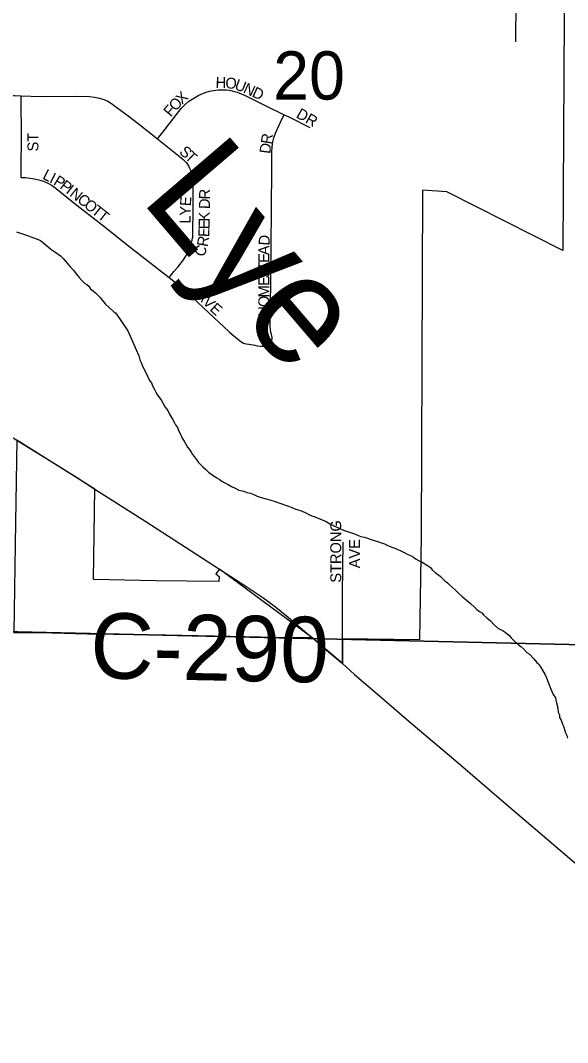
# Model space of a CAD drawing. Extents: x 1587405 to 1714697, y 1028970 to 1155083.
# Drawn here: x 1657507 to 1660015, y 1101017 to 1105700 of the extents above; entities that cross this region are included whole.
import ezdxf

# ---------------------------------------------------------------- set-up
doc = ezdxf.new("R2010")
doc.units = 0
for name, color, linetype in [('GM_X_City_Street', 7, 'Continuous'), ('GM_X_City_Street_Text', 7, 'Continuous'), ('GM_X_Corporation', 7, 'Continuous'), ('GM_X_County_Road', 7, 'Continuous'), ('GM_X_County_Road_Text', 7, 'Continuous'), ('GM_X_Minor_River', 7, 'Continuous'), ('GM_X_Minor_River_Text', 7, 'Continuous'), ('GM_X_Section', 7, 'Continuous'), ('GM_X_Section_Text', 7, 'Continuous'), ('GM_X_State_Route', 7, 'Continuous')]:
    doc.layers.add(name, color=color, linetype=linetype)

msp = doc.modelspace()

# ---------------------------------------------------------------- linework, layer by layer
at = {"layer": 'GM_X_City_Street'}
for points in [[(1659777.3, 1105601.6), (1659777.4, 1105660), (1659778.7, 1105732.1), (1659780.3, 1105804.3), (1659781.6, 1105892.7)], [(1657109.1, 1105361.2), (1657389.3, 1105355.5), (1657480.1, 1105355.5), (1657510.4, 1105354.7)], [(1658135.8, 1105156.9), (1658159.9, 1105187.9), (1658221.7, 1105268), (1658244.1, 1105296), (1658262.1, 1105314.6), (1658279.5, 1105329.5), (1658301.3, 1105343.9), (1658324.3, 1105356.9), (1658346, 1105366.9), (1658358.7, 1105371), (1658374.3, 1105375.4), (1658392.5, 1105379.2), (1658402.9, 1105380.6), (1658413.9, 1105381.5), (1658436.2, 1105382.5), (1658450.8, 1105381.5), (1658462.2, 1105380.3), (1658477.5, 1105377.4), (1658487.8, 1105374.6), (1658499.9, 1105370.6), (1658536.6, 1105355.1), (1658628.2, 1105310.6), (1658715.4, 1105267.8)], [(1657510, 1104980.7), (1657511, 1105035.1), (1657511.9, 1105155.7), (1657510.4, 1105354.7)], [(1657510.4, 1105354.7), (1657600.7, 1105351.9), (1657764.4, 1105352.1), (1657823.6, 1105350.5), (1657846.8, 1105348.3), (1657869.9, 1105343.7), (1657889.1, 1105337.7), (1657907.6, 1105329.5), (1657925, 1105319.2), (1657949.1, 1105301.5), (1657994.7, 1105267.2), (1658046, 1105227.3), (1658135.8, 1105156.9)], [(1658652.1, 1104223.6), (1658656.2, 1104228.7), (1658658.6, 1104233.8), (1658660.2, 1104239.2), (1658660.9, 1104244.4), (1658660.6, 1104248.5), (1658660, 1104253.2), (1658658.1, 1104260.9), (1658656.1, 1104266), (1658654.3, 1104272.5), (1658653.2, 1104278.2), (1658652.8, 1104285), (1658652.2, 1104295.7), (1658652.2, 1104367.3), (1658654.3, 1104475.5), (1658654.5, 1104534.6), (1658656.7, 1104665.7), (1658657.6, 1104836.3), (1658659.4, 1105020.2), (1658659.9, 1105095.5), (1658661.1, 1105121.2), (1658664.1, 1105143.5), (1658668.5, 1105162.1), (1658675.9, 1105183.4), (1658707.2, 1105250.2), (1658715.4, 1105267.8)], [(1658715.4, 1105267.8), (1658736.9, 1105257.4), (1658834, 1105208.6)], [(1658135.8, 1105156.9), (1658235, 1105078.3), (1658253.5, 1105062.3), (1658266.5, 1105049.2), (1658276.9, 1105035.6)], [(1658188.2, 1104522), (1658210.9, 1104549.1), (1658227.8, 1104569.3), (1658254.5, 1104603.2), (1658267.3, 1104622.9), (1658277.9, 1104643.9), (1658283.3, 1104655.9), (1658287.7, 1104668.9), (1658291, 1104680.5), (1658294.4, 1104695.2), (1658296.5, 1104708.4), (1658297.5, 1104728.5), (1658298, 1104830.7), (1658298.9, 1104949.2), (1658297.7, 1104972.7), (1658296.1, 1104983.5), (1658294.3, 1104992.7), (1658289.3, 1105009.1), (1658283.7, 1105022), (1658276.9, 1105035.6)], [(1657510, 1104980.7), (1657524.9, 1104980.4), (1657531.8, 1104979.9), (1657538.9, 1104978.9), (1657549.9, 1104977.7), (1657562.4, 1104975.7), (1657578.3, 1104972.6), (1657590.7, 1104969.4), (1657612.2, 1104962.9), (1657632.8, 1104954.1), (1657652.3, 1104943.1), (1657670.4, 1104930), (1657752, 1104863.9), (1657881.6, 1104762.8), (1658010.5, 1104661.2), (1658188.2, 1104522)], [(1658188.2, 1104522), (1658194.1, 1104517.4), (1658242.3, 1104478.1), (1658291.2, 1104434.6), (1658372.5, 1104358.1), (1658461.5, 1104275.2), (1658467.3, 1104270.1), (1658501.2, 1104240.4), (1658517.4, 1104228.1), (1658529.8, 1104221.6), (1658539.8, 1104218.3), (1658553.4, 1104215.9), (1658562.7, 1104214.6), (1658573.6, 1104213), (1658581.8, 1104211.3), (1658591.9, 1104209.2), (1658607.4, 1104207.2), (1658614.7, 1104207.3), (1658620.4, 1104207.7), (1658626.1, 1104208.8), (1658631, 1104210.2), (1658636.5, 1104212.8), (1658640.2, 1104215), (1658652.1, 1104223.6)], [(1658982.7, 1102872.1), (1658982.7, 1102874.3), (1658983.8, 1103073.2), (1658986.5, 1103309.5)], [(1658983.7, 1102753.2), (1658982.7, 1102872.1)]]:
    msp.add_lwpolyline(points, dxfattribs=at)
at = {"layer": 'GM_X_Corporation'}
msp.add_lwpolyline([(1660013.6, 1108132.7), (1659992.5, 1104646), (1659461.1, 1104914.9), (1659349.2, 1104921.4), (1659344, 1103338.8), (1659336.3, 1102861.5), (1658982.8, 1102866.6), (1658983.7, 1102753.2), (1658842.9, 1102872.1), (1658419.8, 1103185), (1658402.9, 1103164.5), (1658418.3, 1103151.6), (1658415.7, 1103129.7), (1658127.5, 1103132.3), (1657841.9, 1103138.8), (1657848.8, 1103552), (1657490.3, 1103777.1), (1657484.7, 1103398.8), (1657477.2, 1102896.2), (1656621.6, 1102909.9), (1656154.5, 1102917.2), (1656130.9, 1101913.7), (1656133.6, 1100208.9)], dxfattribs=at)
at = {"layer": 'GM_X_County_Road'}
msp.add_lwpolyline([(1657477.2, 1102896.2), (1657650.8, 1102893.4), (1657814.2, 1102889.6), (1658173.8, 1102884.2), (1658468.1, 1102878.7), (1658746, 1102871.9), (1658806.3, 1102872), (1658842.9, 1102872.1)], dxfattribs=at)
at = {"layer": 'GM_X_Minor_River'}
for points in [[(1657488.9, 1104731.1), (1657538.7, 1104714.1), (1657554.6, 1104707.7), (1657564.6, 1104705.5), (1657580.5, 1104699.2), (1657598.4, 1104690.8), (1657616.2, 1104678.4), (1657634, 1104662), (1657645.8, 1104651.7), (1657655.7, 1104645.5), (1657669.6, 1104637.2), (1657679.4, 1104629), (1657691.3, 1104620.7), (1657703.1, 1104608.4), (1657720.8, 1104588), (1657736.4, 1104569.6), (1657750.2, 1104555.3), (1657761.9, 1104539), (1657775.6, 1104522.7), (1657789.3, 1104506.4), (1657801.2, 1104496.1), (1657811.1, 1104489.9), (1657820.9, 1104481.7), (1657828.7, 1104469.5), (1657840.6, 1104461.2), (1657850.4, 1104451), (1657860.3, 1104442.8), (1657872.1, 1104430.5), (1657883.8, 1104416.2), (1657895.6, 1104401.9), (1657935, 1104365), (1657944.9, 1104358.8), (1657944.9, 1104358.8), (1657998.9, 1104277.5)], [(1657998.9, 1104277.5), (1658049, 1104162.8), (1658054.8, 1104144.6), (1658060.7, 1104132.5), (1658064.6, 1104120.4), (1658074.4, 1104100.2), (1658082.3, 1104086), (1658090.1, 1104069.8), (1658097.9, 1104049.6), (1658107.9, 1104039.4), (1658111.7, 1104025.3), (1658119.6, 1104011.2), (1658127.5, 1103997), (1658135.4, 1103982.8), (1658145.3, 1103968.6), (1658153.2, 1103958.5), (1658161.1, 1103944.3), (1658170.9, 1103928.1), (1658182.8, 1103911.9), (1658190.7, 1103895.7), (1658204.5, 1103873.4), (1658212.4, 1103859.3), (1658218.3, 1103847.1), (1658226.2, 1103835), (1658230.1, 1103824.9), (1658234, 1103814.8), (1658241.8, 1103800.6), (1658247.7, 1103786.5), (1658257.6, 1103772.3), (1658265.5, 1103758.1), (1658273.4, 1103744), (1658281.3, 1103733.8), (1658289.2, 1103721.7), (1658295.1, 1103711.5), (1658303, 1103701.4), (1658313, 1103689.2), (1658322.8, 1103675), (1658332.8, 1103664.8), (1658342.7, 1103654.7), (1658354.7, 1103644.5), (1658368.6, 1103630.2), (1658394.6, 1103611.8), (1658406.5, 1103603.6), (1658418.5, 1103597.4), (1658430.5, 1103589.2), (1658444.5, 1103581), (1658458.5, 1103572.8), (1658474.5, 1103564.5), (1658490.5, 1103556.3), (1658508.6, 1103548), (1658530.7, 1103543.7), (1658544.7, 1103537.5), (1658560.8, 1103533.3), (1658576.8, 1103527), (1658592.8, 1103520.8), (1658610.9, 1103514.5), (1658632.9, 1103508.2), (1658655, 1103501.9), (1658675.1, 1103495.6), (1658691.1, 1103489.4), (1658705.2, 1103485.2), (1658721.2, 1103478.9), (1658735.2, 1103474.7), (1658751.3, 1103468.5), (1658769.3, 1103460.2), (1658791.4, 1103453.9), (1658811.4, 1103445.6), (1658835.4, 1103433.2), (1658863.5, 1103422.8), (1658889.6, 1103412.4), (1658907.6, 1103404.2), (1658925.6, 1103393.9), (1658943.6, 1103383.6), (1658967.6, 1103373.2), (1658987.7, 1103365), (1659005.7, 1103358.7), (1659023.7, 1103352.4), (1659037.8, 1103348.2), (1659051.8, 1103342), (1659067.8, 1103335.8), (1659083.9, 1103331.6), (1659098, 1103327.3), (1659110, 1103323.2), (1659124, 1103319), (1659148.1, 1103310.6), (1659162.1, 1103306.4), (1659176.2, 1103302.2), (1659188.2, 1103296), (1659202.2, 1103289.8), (1659218.3, 1103283.6), (1659230.3, 1103279.4), (1659256.3, 1103267), (1659268.3, 1103260.8), (1659280.3, 1103254.6), (1659294.4, 1103248.4), (1659308.3, 1103240.2), (1659320.3, 1103232), (1659334.3, 1103223.8), (1659348.4, 1103217.6), (1659360.3, 1103209.4), (1659372.3, 1103203.2)], [(1659372.3, 1103203.2), (1659386.3, 1103193), (1659394.2, 1103182.8), (1659408.2, 1103170.6), (1659430.1, 1103154.2), (1659440.1, 1103144.1), (1659452, 1103131.9), (1659464, 1103123.7), (1659473.9, 1103113.5), (1659487.9, 1103101.3), (1659501.8, 1103089), (1659515.7, 1103074.8), (1659529.7, 1103062.5), (1659541.6, 1103052.3), (1659551.6, 1103044.2), (1659569.5, 1103027.9), (1659587.5, 1103011.6), (1659599.4, 1103001.3), (1659611.4, 1102991.1), (1659621.4, 1102985), (1659631.3, 1102974.8), (1659645.2, 1102962.6), (1659661.2, 1102948.3), (1659677.1, 1102932), (1659695, 1102915.7), (1659719, 1102903.3), (1659729, 1102897.2), (1659745, 1102882.9), (1659756.9, 1102870.7), (1659770.8, 1102856.5), (1659786.7, 1102842.2), (1659800.7, 1102832), (1659814.7, 1102819.7), (1659828.6, 1102803.5), (1659838.5, 1102797.3), (1659860.4, 1102774.9), (1659874.3, 1102758.7), (1659884.3, 1102748.5), (1659890.2, 1102738.4), (1659902, 1102720.1), (1659909.9, 1102704), (1659917.7, 1102687.8), (1659925.5, 1102667.6), (1659935.3, 1102643.4), (1659949, 1102611), (1659958.9, 1102596.8), (1659960.8, 1102584.8), (1659964.6, 1102572.7), (1659966.5, 1102562.6), (1659970.3, 1102546.5), (1659972.2, 1102530.4), (1659978, 1102518.2), (1659977.9, 1102506.2), (1659985.8, 1102494), (1659991.6, 1102475.9), (1659995.5, 1102465.8), (1660001.4, 1102451.6), (1660005.2, 1102435.5), (1660011.1, 1102423.4), (1660015, 1102411.3)]]:
    msp.add_lwpolyline(points, dxfattribs=at)
at = {"layer": 'GM_X_Section'}
for points in [[(1656163.1, 1108222.1), (1661543.6, 1108095.1), (1661485.6, 1102806.5), (1656161.5, 1102928.9)], [(1656161.5, 1102928.9), (1661485.6, 1102806.5), (1661429.4, 1097506), (1656123.9, 1097642.2)]]:
    msp.add_lwpolyline(points, close=True, dxfattribs=at)
at = {"layer": 'GM_X_State_Route'}
for points in [[(1657427.8, 1103817), (1657490.3, 1103777.1), (1657527, 1103753.7), (1657638.7, 1103684.9), (1657763.5, 1103606.4), (1657848.8, 1103552), (1658081.4, 1103403.5), (1658419.7, 1103185), (1658549.6, 1103101.1), (1658617.6, 1103055.7), (1658670.3, 1103017.1), (1658734, 1102965.7), (1658842.9, 1102872.1), (1658883.1, 1102837.5), (1658983.7, 1102753.2)], [(1658983.7, 1102753.2), (1659038.6, 1102702.8), (1659163.6, 1102596.6), (1659287.2, 1102489), (1659513, 1102298.9), (1659711.8, 1102127.8), (1660397.4, 1101542.2), (1660596.9, 1101371.9), (1660696.5, 1101286.7), (1660815.6, 1101189.8), (1661153.8, 1100895.2), (1661317.6, 1100761.9), (1661460.5, 1100640), (1661496.7, 1100609.1)]]:
    msp.add_lwpolyline(points, dxfattribs=at)

# ---------------------------------------------------------------- texts
at = {"layer": 'GM_X_City_Street_Text'}
for s, rotation, p in [('H', 359.5628, (1658401.5, 1105390.3)), ('O', 354.0219, (1658444.2, 1105390)), ('U', 338.5842, (1658484.5, 1105386.3)), ('N', 335.4982, (1658524.8, 1105370.5)), ('X', 43.0059, (1658247.4, 1105313)), ('D', 335.3317, (1658564.8, 1105352.3)), ('F', 50.0685, (1658196.2, 1105254.7)), ('O', 47.4734, (1658218.4, 1105281.3)), ('DR', 330.6332, (1658767, 1105257.1)), ('ST', 90, (1657589.4, 1105099.3)), ('R', 80.9049, (1658657.2, 1105130.3)), ('D', 82.856, (1658651.8, 1105087.1)), ('S', 318.1509, (1658231.8, 1105093.2)), ('T', 316.9124, (1658257.8, 1105069.9)), ('L', 333.1906, (1657604.9, 1104975.7)), ('I', 333.1762, (1657636.3, 1104959.9)), ('P', 328.8489, (1657655.1, 1104950.4)), ('P', 322.753, (1657684.1, 1104933)), ('I', 321.6611, (1657711.9, 1104911.9)), ('N', 321.6132, (1657729.1, 1104898.2)), ('C', 321.6443, (1657763.6, 1104870.9)), ('R', 89.0678, (1658375.8, 1104879.3)), ('O', 321.6304, (1657794.7, 1104846.3)), ('T', 321.6218, (1657829.2, 1104819)), ('Y', 88.404, (1658286.7, 1104804.1)), ('E', 86.1168, (1658287.9, 1104847.6)), ('D', 89.0382, (1658375.1, 1104835.3)), ('T', 321.6549, (1657856.8, 1104797.1)), ('L', 89.8634, (1658286.6, 1104769.3)), ('K', 89.0469, (1658374.1, 1104778.1)), ('E', 88.8012, (1658373.4, 1104742.7)), ('R', 80.2153, (1658364.6, 1104660.3)), ('E', 87.8448, (1658372, 1104706.6)), ('D', 86.2383, (1658648.1, 1104667.2)), ('C', 68.8526, (1658347.4, 1104613)), ('A', 89.1475, (1658647.5, 1104623.9)), ('E', 89.9707, (1658647.4, 1104588.9)), ('T', 89.9707, (1658647.4, 1104553.7)), ('S', 89.9727, (1658647.4, 1104518.5)), ('E', 89.9821, (1658647.4, 1104483.3)), ('M', 89.9818, (1658647.4, 1104430.5)), ('A', 315.2937, (1658307.1, 1104437.1)), ('V', 315.3174, (1658338.4, 1104406.1)), ('O', 89.9781, (1658647.4, 1104386.5)), ('E', 318.3267, (1658371.7, 1104373.2)), ('H', 89.9781, (1658647.4, 1104342.5)), ('STRONG', 90, (1658977.3, 1103123.7)), ('AVE', 90, (1659063.4, 1103189.7))]:
    msp.add_text(s, height=50, rotation=rotation, dxfattribs=at).set_placement(p)
at = {"layer": 'GM_X_County_Road_Text'}
msp.add_text('C-290', height=300, rotation=358.8975, dxfattribs=at).set_placement((1657825.2, 1102686.5))
at = {"layer": 'GM_X_Minor_River_Text'}
msp.add_text('Lye', height=500.22, rotation=310.5421, dxfattribs=at).set_placement((1658051.7, 1104880.5))
at = {"layer": 'GM_X_Section_Text'}
msp.add_text('20', height=221, rotation=0, dxfattribs=at).set_placement((1658665.6, 1105337.2))

doc.saveas('drawing.dxf')
